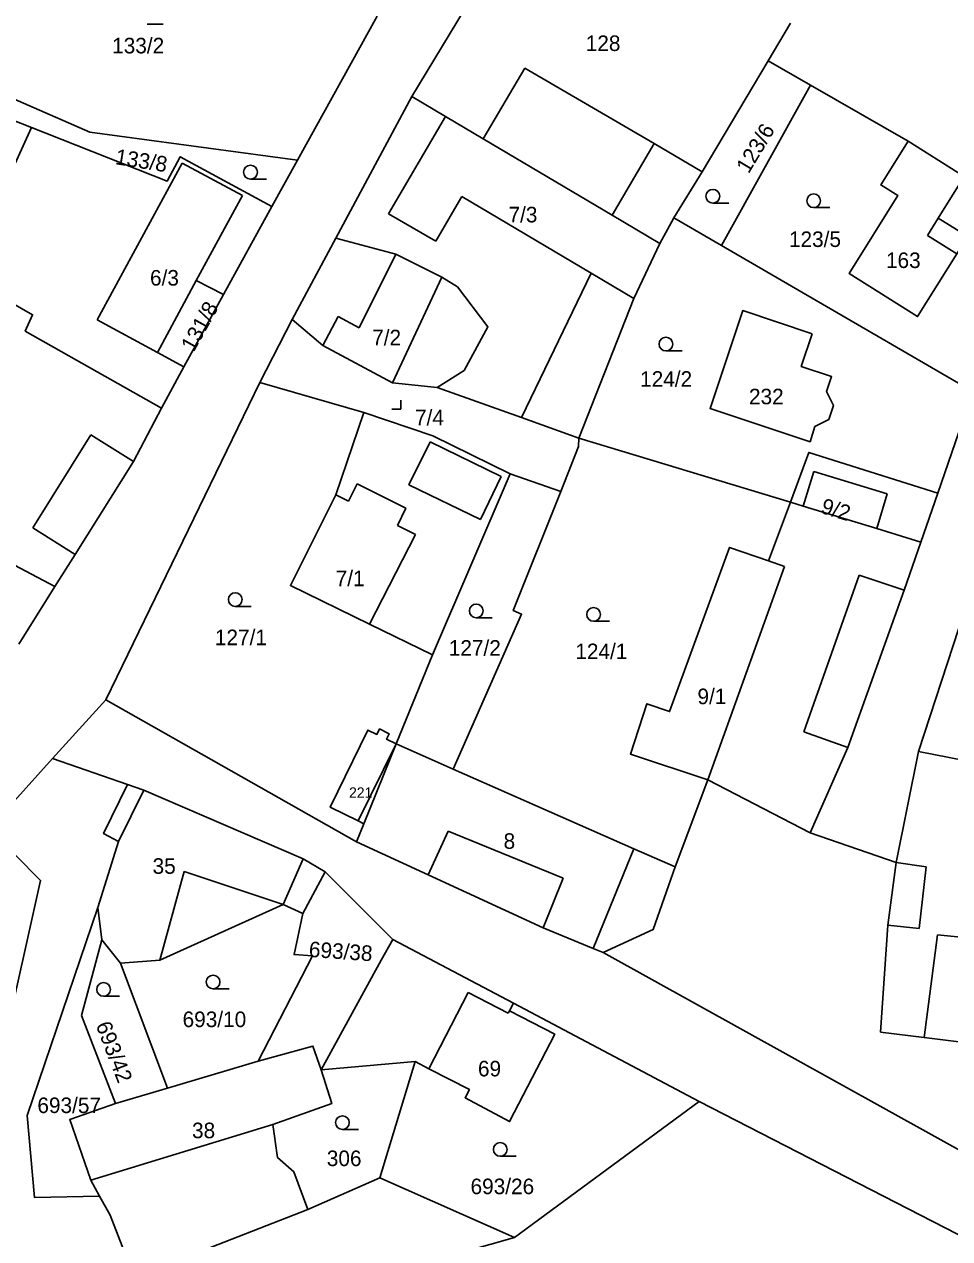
# Model space of a CAD drawing. Extents: x -7483133 to -743907, y -11317770 to -1129777.
# Drawn here: x -746438.1 to -746337, y -1132078.7 to -1131945.9 of the extents above; entities that cross this region are included whole.
import ezdxf

# ---------------------------------------------------------------- set-up
doc = ezdxf.new("R2010")
doc.units = 0
for name, color, linetype in [('Hranice parcel', 7, 'Continuous'), ('Parcelní čísla', 7, 'Continuous'), ('Vnitřní kresba', 7, 'Continuous'), ('Značky kultur', 7, 'Continuous')]:
    doc.layers.add(name, color=color, linetype=linetype)

msp = doc.modelspace()

# ---------------------------------------------------------------- linework, layer by layer
at = {"layer": 'Hranice parcel'}
for p, q in [((-746381.8, -1131930.69), (-746395.75, -1131953.81)), ((-746408.25, -1131960.77), (-746399.53, -1131945)), ((-746354.37, -1131945.76), (-746356.8, -1131949.89)), ((-746437.32, -1131957.2), (-746455.89, -1131949.78)), ((-746356.8, -1131949.89), (-746364, -1131962.05)), ((-746356.8, -1131949.89), (-746352.16, -1131952.55)), ((-746352.16, -1131952.55), (-746361.91, -1131970.09)), ((-746352.16, -1131952.55), (-746341.49, -1131958.67)), ((-746395.75, -1131953.81), (-746404.04, -1131969.28)), ((-746437.32, -1131957.2), (-746444.69, -1131973.38)), ((-746335.36, -1131962.56), (-746341.49, -1131958.67)), ((-746411.04, -1131965.81), (-746408.25, -1131960.77)), ((-746367.12, -1131967.06), (-746364, -1131962.05)), ((-746416.31, -1131975.44), (-746411.04, -1131965.81)), ((-746368.62, -1131969.86), (-746367.37, -1131967.53)), ((-746367.37, -1131967.53), (-746367.12, -1131967.06)), ((-746367.12, -1131967.06), (-746361.91, -1131970.09)), ((-746404.04, -1131969.28), (-746408.81, -1131978.18)), ((-746361.91, -1131970.09), (-746334.41, -1131986.06)), ((-746420.64, -1131983.36), (-746416.31, -1131975.44)), ((-746408.81, -1131978.18), (-746412.35, -1131985.06)), ((-746408.81, -1131978.18), (-746405.47, -1131981.01)), ((-746420.64, -1131983.36), (-746423.54, -1131981.79)), ((-746423.09, -1131987.89), (-746420.64, -1131983.36)), ((-746412.35, -1131985.06), (-746429.19, -1132019.77)), ((-746412.35, -1131985.06), (-746400.99, -1131988.36)), ((-746338.25, -1131997.16), (-746334.41, -1131986.06)), ((-746400.99, -1131988.36), (-746404.05, -1131997.34)), ((-746354.34, -1131998.17), (-746377.47, -1131991.14)), ((-746393.46, -1132014.85), (-746384.98, -1131995.05)), ((-746384.98, -1131995.05), (-746379.47, -1131997)), ((-746340.11, -1132002.51), (-746338.25, -1131997.16)), ((-746445.14, -1132001.9), (-746434.75, -1132007.36)), ((-746438.69, -1132013.68), (-746434.75, -1132007.36)), ((-746335.32, -1132010.03), (-746340.35, -1132025.42)), ((-746397.45, -1132024.58), (-746393.46, -1132014.85)), ((-746435.02, -1132026.19), (-746429.19, -1132019.77)), ((-746429.19, -1132019.77), (-746401.77, -1132035.28)), ((-746400.98, -1132033.31), (-746397.45, -1132024.58)), ((-746391.22, -1132027.33), (-746397.45, -1132024.58)), ((-746340.35, -1132025.42), (-746342.81, -1132037.56)), ((-746441.94, -1132033.89), (-746435.02, -1132026.19)), ((-746426.8, -1132029.03), (-746435.02, -1132026.19)), ((-746363.4, -1132028.51), (-746366.94, -1132038.04)), ((-746352.22, -1132034.3), (-746363.4, -1132028.51)), ((-746400.98, -1132033.31), (-746401.77, -1132035.28)), ((-746401.6, -1132033.01), (-746400.98, -1132033.31)), ((-746342.81, -1132037.56), (-746352.22, -1132034.3)), ((-746401.77, -1132035.28), (-746393.96, -1132038.89)), ((-746407.66, -1132043.13), (-746405.2, -1132038.56)), ((-746397.81, -1132045.97), (-746405.2, -1132038.56)), ((-746393.96, -1132038.89), (-746381.4, -1132044.7)), ((-746430.06, -1132042.48), (-746429.6, -1132046.01)), ((-746429.6, -1132046.01), (-746427.59, -1132048.57)), ((-746384.64, -1132052.93), (-746397.81, -1132045.97)), ((-746374.84, -1132047.38), (-746324.12, -1132075.54)), ((-746427.59, -1132048.57), (-746422.45, -1132062.24)), ((-746385.07, -1132053.77), (-746384.64, -1132052.93)), ((-746364.32, -1132063.67), (-746384.64, -1132052.93)), ((-746412.54, -1132059.26), (-746422.45, -1132062.24)), ((-746405.65, -1132060.22), (-746395.38, -1132059.32)), ((-746399.22, -1132072.05), (-746395.38, -1132059.32)), ((-746422.45, -1132062.24), (-746428.14, -1132063.91)), ((-746364.32, -1132063.67), (-746384.5, -1132078.54)), ((-746407.1, -1132075.5), (-746399.22, -1132072.05)), ((-746399.22, -1132072.05), (-746384.5, -1132078.54)), ((-746426.1, -1132082.89), (-746407.1, -1132075.5))]:
    msp.add_line(p, q, dxfattribs=at)
for points in [[(-746453.89, -1131947.67), (-746430.93, -1131957.68), (-746408.25, -1131960.77)], [(-746383.37, -1131950.7), (-746387.94, -1131958.43), (-746392.06, -1131955.99), (-746395.75, -1131953.81)], [(-746364, -1131962.05), (-746369.24, -1131958.95), (-746383.37, -1131950.7)], [(-746411.04, -1131965.81), (-746421.04, -1131960.39), (-746422.49, -1131963.07), (-746437.32, -1131957.2)], [(-746341.49, -1131958.67), (-746344.48, -1131963.46), (-746342.61, -1131964.63), (-746347.93, -1131973.15), (-746340.47, -1131977.86), (-746336.17, -1131971), (-746334.98, -1131969.11), (-746338.2, -1131967.09), (-746335.36, -1131962.56)], [(-746392.96, -1131985.62), (-746390.02, -1131983.77), (-746387.42, -1131978.99), (-746390.76, -1131974.61), (-746392.46, -1131973.55), (-746397.49, -1131971.05), (-746404.04, -1131969.28)], [(-746377.47, -1131991.14), (-746371.48, -1131975.87), (-746368.62, -1131969.86)], [(-746423.09, -1131987.89), (-746437.98, -1131979.44), (-746437.18, -1131977.66), (-746438.41, -1131976.96), (-746444.69, -1131973.38)], [(-746423.54, -1131981.79), (-746419.29, -1131973.93), (-746416.31, -1131975.44)], [(-746351.98, -1131979.75), (-746359.57, -1131977.21), (-746363.14, -1131987.9), (-746352.22, -1131991.54), (-746351.68, -1131989.88), (-746350.17, -1131989.11), (-746349.66, -1131987.58), (-746350.41, -1131986.06), (-746349.86, -1131984.42), (-746353.17, -1131983.31), (-746351.98, -1131979.75)], [(-746405.47, -1131981.01), (-746397.86, -1131985.09), (-746392.96, -1131985.62)], [(-746392.96, -1131985.62), (-746383.74, -1131988.91), (-746377.47, -1131991.14)], [(-746434.75, -1132007.36), (-746432.53, -1132003.87), (-746426.16, -1131993.7), (-746423.09, -1131987.89)], [(-746384.98, -1131995.05), (-746393.44, -1131990.91), (-746400.99, -1131988.36)], [(-746379.47, -1131997), (-746377.51, -1131992.07), (-746377.47, -1131991.14)], [(-746338.25, -1131997.16), (-746352.35, -1131992.71), (-746354.34, -1131998.17)], [(-746404.05, -1131997.34), (-746409, -1132007.27), (-746400.37, -1132011.48), (-746393.46, -1132014.85)], [(-746391.22, -1132027.33), (-746383.75, -1132010.4), (-746384.66, -1132010), (-746379.47, -1131997)], [(-746354.34, -1131998.17), (-746356.76, -1132004.57), (-746361.01, -1132003.1), (-746367.57, -1132021.06), (-746370.07, -1132020.2), (-746371.84, -1132025.7), (-746363.4, -1132028.51)], [(-746340.11, -1132002.51), (-746344.93, -1132001.03), (-746352.95, -1131998.59), (-746354.34, -1131998.17)], [(-746352.22, -1132034.3), (-746348.1, -1132024.97), (-746341.94, -1132007.79), (-746340.11, -1132002.51)], [(-746397.45, -1132024.58), (-746398.5, -1132024.07), (-746398.22, -1132023.48), (-746399.27, -1132022.95), (-746399.56, -1132023.55), (-746400.54, -1132023.07), (-746404.66, -1132031.52), (-746401.6, -1132033.01)], [(-746333.61, -1132057.47), (-746332.67, -1132049.65), (-746332.24, -1132046.07), (-746330.4, -1132030.76), (-746330, -1132027.47), (-746335.35, -1132026.41), (-746340.35, -1132025.42)], [(-746366.94, -1132038.04), (-746371.46, -1132036.05), (-746391.22, -1132027.33)], [(-746426.8, -1132029.03), (-746429.42, -1132034.4), (-746427.78, -1132035.27), (-746430.06, -1132042.48)], [(-746405.2, -1132038.56), (-746407.63, -1132037.16), (-746425.03, -1132029.66), (-746426.8, -1132029.03)], [(-746441.94, -1132033.89), (-746436.31, -1132039.52), (-746440.38, -1132057.72)], [(-746374.84, -1132047.38), (-746369.36, -1132044.89), (-746366.94, -1132038.04)], [(-746342.81, -1132037.56), (-746343.73, -1132044.39), (-746344.5, -1132056.09), (-746339.75, -1132056.69), (-746333.61, -1132057.47)], [(-746429.86, -1132074.04), (-746436.96, -1132074.19), (-746437.77, -1132065.23), (-746430.06, -1132042.48)], [(-746427.59, -1132048.57), (-746423.29, -1132048.22), (-746409.79, -1132042.16), (-746407.66, -1132043.13)], [(-746412.54, -1132059.26), (-746406.61, -1132047.75), (-746408.61, -1132047.62), (-746407.66, -1132043.13)], [(-746381.4, -1132044.7), (-746375.91, -1132046.94), (-746374.84, -1132047.38)], [(-746429.6, -1132046.01), (-746431.83, -1132054.3), (-746428.14, -1132063.91)], [(-746397.81, -1132045.97), (-746399.07, -1132048.25), (-746405.65, -1132060.22)], [(-746395.38, -1132059.32), (-746393.88, -1132060.1), (-746389.45, -1132062.38), (-746389.91, -1132063.27), (-746385.05, -1132065.88), (-746380.12, -1132056.33), (-746385.07, -1132053.77)], [(-746405.65, -1132060.22), (-746406.55, -1132057.63), (-746412.54, -1132059.26)], [(-746407.1, -1132075.5), (-746408.64, -1132071.36), (-746410.41, -1132069.82), (-746410.94, -1132066.21), (-746404.49, -1132063.91), (-746405.65, -1132060.22)], [(-746428.14, -1132063.91), (-746433.13, -1132065.67), (-746430.83, -1132072.28), (-746429.86, -1132074.04)], [(-746281.98, -1132106.18), (-746317.29, -1132087.85), (-746364.32, -1132063.67)], [(-746429.86, -1132074.04), (-746428.72, -1132076.1), (-746426.1, -1132082.89)], [(-746384.5, -1132078.54), (-746420.08, -1132088.64), (-746426.1, -1132082.89)]]:
    msp.add_lwpolyline(points, dxfattribs=at)
at = {"layer": 'Vnitřní kresba'}
for p, q in [((-746392.06, -1131955.99), (-746398.27, -1131966.61)), ((-746373.86, -1131966.76), (-746387.94, -1131958.43)), ((-746373.86, -1131966.76), (-746369.24, -1131958.95)), ((-746420.84, -1131961.07), (-746430.12, -1131978.23)), ((-746414.26, -1131964.63), (-746420.84, -1131961.07)), ((-746414.26, -1131964.63), (-746419.29, -1131973.93)), ((-746393.11, -1131969.63), (-746390.26, -1131964.74)), ((-746390.26, -1131964.74), (-746376.15, -1131973.1)), ((-746398.27, -1131966.61), (-746393.11, -1131969.63)), ((-746368.62, -1131969.86), (-746373.86, -1131966.76)), ((-746338.2, -1131967.09), (-746339.38, -1131968.98)), ((-746339.38, -1131968.98), (-746336.17, -1131971)), ((-746401.49, -1131979.09), (-746397.49, -1131971.05)), ((-746392.46, -1131973.55), (-746397.86, -1131985.09)), ((-746376.15, -1131973.1), (-746383.74, -1131988.91)), ((-746376.15, -1131973.1), (-746371.48, -1131975.87)), ((-746430.12, -1131978.23), (-746423.54, -1131981.79)), ((-746405.47, -1131981.01), (-746403.78, -1131977.86)), ((-746403.78, -1131977.86), (-746401.49, -1131979.09)), ((-746437.16, -1132000.97), (-746430.81, -1131990.79)), ((-746430.81, -1131990.79), (-746426.16, -1131993.7)), ((-746396.07, -1131996.26), (-746393.75, -1131991.54)), ((-746393.75, -1131991.54), (-746385.96, -1131995.34)), ((-746352.95, -1131998.59), (-746351.8, -1131994.81)), ((-746351.8, -1131994.81), (-746343.78, -1131997.25)), ((-746402.65, -1131998.04), (-746401.71, -1131996.16)), ((-746401.71, -1131996.16), (-746396.39, -1131998.81)), ((-746385.96, -1131995.34), (-746388.24, -1132000.05)), ((-746404.05, -1131997.34), (-746402.65, -1131998.04)), ((-746388.24, -1132000.05), (-746396.07, -1131996.26)), ((-746343.78, -1131997.25), (-746344.93, -1132001.03)), ((-746396.39, -1131998.81), (-746397.32, -1132000.69)), ((-746432.53, -1132003.87), (-746437.16, -1132000.97)), ((-746397.32, -1132000.69), (-746395.34, -1132001.68)), ((-746395.34, -1132001.68), (-746400.37, -1132011.48)), ((-746354.99, -1132005.18), (-746363.4, -1132028.51)), ((-746356.76, -1132004.57), (-746354.99, -1132005.18)), ((-746346.85, -1132006.12), (-746352.9, -1132023.25)), ((-746341.94, -1132007.79), (-746346.85, -1132006.12)), ((-746352.9, -1132023.25), (-746348.1, -1132024.97)), ((-746401.6, -1132033.01), (-746397.45, -1132024.58)), ((-746425.03, -1132029.66), (-746427.78, -1132035.27)), ((-746391.76, -1132034.12), (-746393.96, -1132038.89)), ((-746379.18, -1132039.26), (-746391.76, -1132034.12)), ((-746371.46, -1132036.05), (-746375.91, -1132046.94)), ((-746407.63, -1132037.16), (-746409.79, -1132042.16)), ((-746420.61, -1132038.55), (-746423.29, -1132048.22)), ((-746409.79, -1132042.16), (-746420.61, -1132038.55)), ((-746339.51, -1132038.02), (-746342.81, -1132037.56)), ((-746340.28, -1132044.78), (-746339.51, -1132038.02)), ((-746381.4, -1132044.7), (-746379.18, -1132039.26)), ((-746343.73, -1132044.39), (-746340.28, -1132044.78)), ((-746339.75, -1132056.69), (-746338.28, -1132045.47)), ((-746338.28, -1132045.47), (-746332.24, -1132046.07)), ((-746389.59, -1132051.78), (-746393.88, -1132060.1)), ((-746385.21, -1132054.04), (-746389.59, -1132051.78)), ((-746385.07, -1132053.77), (-746385.21, -1132054.04)), ((-746410.94, -1132066.21), (-746430.83, -1132072.28))]:
    msp.add_line(p, q, dxfattribs=at)
at = {"layer": 'Značky kultur'}
for p, q in [((-746424.67, -1131945.9), (-746422.92, -1131945.9)), ((-746413.37, -1131962.82), (-746411.62, -1131962.82)), ((-746362.84, -1131965.46), (-746361.09, -1131965.46)), ((-746351.82, -1131965.94), (-746350.07, -1131965.94)), ((-746367.96, -1131981.61), (-746366.21, -1131981.61)), ((-746397.94, -1131988), (-746396.94, -1131988)), ((-746396.94, -1131988), (-746396.94, -1131987)), ((-746415.03, -1132009.56), (-746413.28, -1132009.56)), ((-746388.69, -1132010.79), (-746386.94, -1132010.79)), ((-746375.87, -1132011.17), (-746374.12, -1132011.17)), ((-746417.46, -1132051.37), (-746415.71, -1132051.37)), ((-746429.43, -1132052.18), (-746427.68, -1132052.18)), ((-746403.32, -1132066.75), (-746401.57, -1132066.75)), ((-746386.07, -1132069.67), (-746384.32, -1132069.67))]:
    msp.add_line(p, q, dxfattribs=at)
for centre in [(-746413.37, -1131962.07), (-746362.84, -1131964.71), (-746351.82, -1131965.19), (-746367.96, -1131980.86), (-746415.03, -1132008.81), (-746388.69, -1132010.04), (-746375.87, -1132010.42), (-746429.43, -1132051.43), (-746417.46, -1132050.62), (-746403.32, -1132066), (-746386.07, -1132068.92)]:
    msp.add_circle(centre, 0.75, dxfattribs=at)

# ---------------------------------------------------------------- texts
at = {"layer": 'Parcelní čísla'}
for s, height, p in [('128', 1.7, (-746376.73, -1131948.82)), ('133/2', 1.7, (-746428.49, -1131949.08)), ('7/3', 1.7, (-746385.17, -1131967.56)), ('123/5', 1.7, (-746354.52, -1131970.25)), ('163', 1.7, (-746343.92, -1131972.55)), ('6/3', 1.7, (-746424.35, -1131974.47)), ('7/2', 1.7, (-746400.07, -1131981)), ('124/2', 1.7, (-746370.79, -1131985.53)), ('232', 1.7, (-746358.89, -1131987.45)), ('7/4', 1.7, (-746395.39, -1131989.75)), ('7/1', 1.7, (-746404.06, -1132007.34)), ('127/1', 1.7, (-746417.26, -1132013.79)), ('127/2', 1.7, (-746391.7, -1132014.94)), ('124/1', 1.7, (-746377.87, -1132015.32)), ('9/1', 1.7, (-746364.52, -1132020.24)), ('221', 1.14, (-746402.6, -1132030.48)), ('8', 1.7, (-746385.71, -1132036.06)), ('35', 1.7, (-746424.07, -1132038.79)), ('693/10', 1.7, (-746420.79, -1132055.55)), ('69', 1.7, (-746388.51, -1132060.94)), ('693/57', 1.7, (-746436.66, -1132064.95)), ('38', 1.7, (-746419.76, -1132067.7)), ('306', 1.7, (-746405.03, -1132070.75)), ('693/26', 1.7, (-746389.32, -1132073.82))]:
    msp.add_text(s, height=height, dxfattribs=at).set_placement(p)
for s, rotation, p in [('123/6', 59, (-746358.93, -1131962.31)), ('133/8', 351, (-746428.23, -1131961.19)), ('131/8', 61, (-746419.57, -1131981.81)), ('9/2', 343, (-746351.14, -1131999.31)), ('693/38', 356, (-746407.03, -1132047.87)), ('693/42', 291, (-746430.3, -1132055.32))]:
    msp.add_text(s, height=1.7, rotation=rotation, dxfattribs=at).set_placement(p)

doc.saveas('drawing.dxf')
